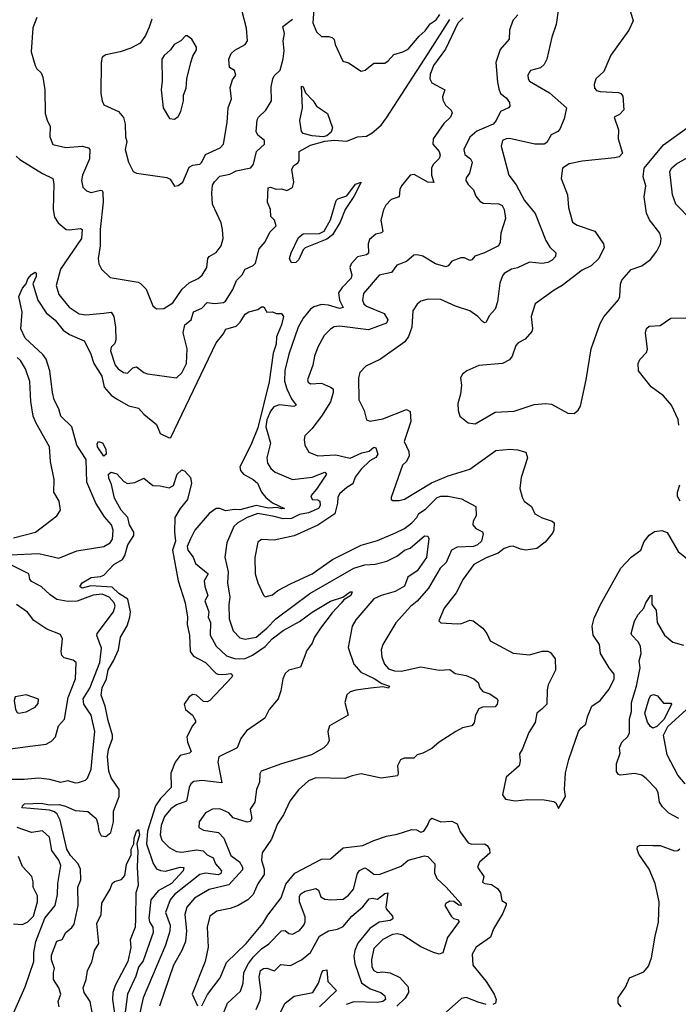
# Model space of a CAD drawing. Extents: x 1552294 to 1694791, y 811929 to 917222.
# Tile 495 of 643: x 1643950 to 1647586, y 869779 to 875212. Entities that reach past the tile are written whole.
import ezdxf

# ---------------------------------------------------------------- set-up
doc = ezdxf.new("R2010")
doc.units = 0

msp = doc.modelspace()

# ---------------------------------------------------------------- linework, layer by layer
at = {"layer": '0CON10XD'}
for points in [[(1645577.6, 875317.6), (1645568.9, 875195), (1645588.1, 875145), (1645615, 875119.2), (1645655, 875120), (1645674.2, 875114.2), (1645685, 875102.5), (1645691.9, 875075), (1645733.8, 874983.8), (1645765, 874974.2), (1645835, 874927.8), (1645857.3, 874932.7), (1645905, 874971.4), (1645965, 874972.5), (1645984, 874985), (1646015, 875020), (1646065, 875034), (1646095, 875049.4), (1646155, 875120.8), (1646188.8, 875151.2), (1646215, 875188.9), (1646248.7, 875211.3), (1646268.7, 875241.3)], [(1644679.3, 875215), (1644665, 875171.4), (1644644.7, 875125), (1644615, 875082.7), (1644563.6, 875055), (1644504.7, 875034.7), (1644425, 875017.8), (1644404.9, 875005.1), (1644399.1, 874975), (1644398.3, 874805), (1644404.3, 874764.3), (1644415, 874742.9), (1644495.8, 874705), (1644522.6, 874672.6), (1644532.7, 874635), (1644533.3, 874565), (1644540.3, 874540.3), (1644531.9, 874495), (1644551.1, 874425), (1644575.5, 874375), (1644595, 874364.8), (1644762.1, 874342.1), (1644781.2, 874331.2), (1644805, 874293.8), (1644825, 874296.2), (1644850, 874315), (1644885, 874398.1), (1644905, 874410), (1644945, 874415.7), (1644955.6, 874425), (1644975, 874467.5), (1645055.7, 874505), (1645075.7, 874525), (1645095.9, 874644.1), (1645100, 874725), (1645119.1, 874775), (1645111.8, 874838.2), (1645125, 874880), (1645143.3, 874905), (1645135, 874931.2), (1645108, 874948), (1645104.6, 874995), (1645117.1, 875025), (1645136.9, 875043.1), (1645194.4, 875075), (1645206.5, 875095), (1645202.7, 875165), (1645177.6, 875257.6)], [(1647306.9, 875305), (1647336.9, 875205), (1647312.9, 875155), (1647213.3, 875016.7), (1647175, 874925.6), (1647130, 874885), (1647121.2, 874855), (1647123.6, 874833.6), (1647135, 874821.5), (1647155, 874815.4), (1647255, 874810.9), (1647268.6, 874805), (1647280.2, 874790.2), (1647286, 874715), (1647260.5, 874689.5), (1647232.5, 874675), (1647256.2, 874605), (1647253.3, 874555), (1647277.5, 874475), (1647260, 874455), (1647235, 874449.5), (1647055, 874431.5), (1646982.7, 874417.3), (1646946.4, 874393.6), (1646940, 874335), (1646974.4, 874245), (1646980, 874175), (1647002, 874095), (1647027.8, 874077.8), (1647124.6, 874044.6), (1647172.9, 873975), (1647175.6, 873955), (1647146.9, 873895), (1647105.3, 873854.7), (1647055, 873829.5), (1646945, 873744.4), (1646900.2, 873719.8), (1646796, 873645), (1646772.9, 873575), (1646781.7, 873508.3), (1646778, 873492), (1646740.3, 873449.7), (1646701.3, 873428.7), (1646688, 873415), (1646668, 873355), (1646653.8, 873335), (1646615, 873315.7), (1646485, 873304.2), (1646417.5, 873275), (1646393.9, 873256.1), (1646383.8, 873235), (1646388, 873195), (1646383.8, 873145), (1646368.8, 873095), (1646370, 873055), (1646380, 873025), (1646425, 872986.7), (1646465, 872982), (1646574.3, 873045.7), (1646678.9, 873051.1), (1646790.9, 873089.1), (1646855, 873094.2), (1646885, 873091.2), (1646975, 873040), (1647011.7, 873038.3), (1647033, 873057), (1647045, 873080), (1647076.7, 873225), (1647105.5, 873395), (1647154.8, 873535.2), (1647175, 873571.9), (1647255, 873665.7), (1647262.5, 873685), (1647266.6, 873753.4), (1647274.5, 873775.5), (1647325, 873833.8), (1647385, 873852.9), (1647432.1, 873887.9), (1647467.1, 873935), (1647486.9, 873975), (1647491.9, 874005), (1647483.6, 874033.6), (1647427.6, 874107.6), (1647410, 874145), (1647397.5, 874235), (1647407.1, 874295), (1647392.2, 874345), (1647397.4, 874392.6), (1647505, 874520.6), (1647655, 874629.4)], [(1646924.3, 875275.7), (1646911.1, 875185), (1646887.1, 875115), (1646859.7, 874995), (1646846.1, 874965), (1646825, 874945.5), (1646768.9, 874931.1), (1646754.5, 874905), (1646756.5, 874885), (1646765, 874873.1), (1646875, 874807.5), (1646968.9, 874725), (1646955.8, 874664.2), (1646931.3, 874608.7), (1646920, 874595), (1646883.5, 874576.5), (1646860, 874535), (1646844.6, 874525.4), (1646794.6, 874525.4), (1646653.4, 874556.6), (1646635, 874555.4), (1646615.7, 874545), (1646607.6, 874515), (1646649.7, 874355), (1646690.9, 874300.9), (1646736.4, 874215), (1646795, 874141.9), (1646855, 873994.2), (1646877.4, 873957.4), (1646909.2, 873925), (1646907.5, 873905), (1646889.2, 873885), (1646865, 873871.8), (1646835, 873867.1), (1646765, 873873.3), (1646697.4, 873842.6), (1646664, 873835), (1646625, 873810.6), (1646615, 873798.6), (1646601.4, 873758.6), (1646587.8, 873655), (1646575, 873614.2), (1646541.2, 873578.8), (1646525, 873543.3), (1646515, 873540), (1646505, 873546.7), (1646479.2, 873575)], [(1643929.3, 874459.3), (1643950.2, 874440.2), (1644075, 874362.5), (1644132.9, 874335), (1644137.7, 874305), (1644134.3, 874165), (1644142.5, 874122.5), (1644161.3, 874091.3), (1644206.2, 874055), (1644225, 874051.8), (1644285, 874060), (1644294.2, 874054.2), (1644290, 874005), (1644174.2, 873835), (1644151.8, 873745), (1644165.6, 873695), (1644222.2, 873625), (1644278.8, 873588.8), (1644315, 873582.9), (1644415, 873592.2), (1644455, 873597.7), (1644468.8, 873575), (1644478.9, 873515), (1644480, 873445), (1644474, 873426), (1644455.5, 873405), (1644451.2, 873385), (1644477.5, 873305), (1644494.2, 873285), (1644522, 873265), (1644545, 873262.3), (1644575, 873290.5), (1644595, 873297.1), (1644635, 873265.4), (1644655, 873257.9), (1644815, 873236.2), (1644845, 873264), (1644870.6, 873315), (1644873.8, 873395), (1644851.9, 873485), (1644861.4, 873528.6), (1644896.4, 873555), (1644909.1, 873600.9), (1644955, 873621.1), (1644985, 873651.4), (1645025, 873646.2), (1645075, 873652.2), (1645085, 873658.8), (1645126.3, 873723.7), (1645147.3, 873772.7), (1645178.2, 873805), (1645194.4, 873835), (1645238.1, 873855), (1645252, 873868), (1645272.2, 873947.8), (1645305, 873985.8), (1645330.9, 874039.1), (1645365.5, 874075), (1645356.5, 874105), (1645336.7, 874126.7), (1645333.8, 874165), (1645317.5, 874205), (1645322, 874285), (1645335, 874288.8), (1645365, 874276.2), (1645395, 874278.1), (1645425, 874270), (1645455, 874286.2), (1645463.6, 874315), (1645451.7, 874385), (1645460.8, 874405), (1645485, 874421.5), (1645493.3, 874435), (1645493.5, 874485), (1645555, 874518.8), (1645635, 874542.2), (1645685, 874546.7), (1645755, 874540.8), (1645815, 874565.8), (1645865, 874570), (1645895, 874587.1), (1645945, 874629.6), (1645975, 874670), (1646205, 875025.1), (1646325, 875212.8)], [(1644044.9, 875225), (1644022.9, 875167.1), (1644013.9, 875033.9), (1644035, 874959.2), (1644045, 874940.6), (1644068.9, 874918.9), (1644078.1, 874895), (1644088.9, 874825), (1644090.9, 874695), (1644102.3, 874652.3), (1644117.5, 874625), (1644115.6, 874565), (1644133.5, 874523.5), (1644205, 874507.1), (1644295, 874514.6), (1644328.8, 874505), (1644337.8, 874495), (1644335.4, 874445), (1644295.5, 874355), (1644291.1, 874325), (1644297.8, 874287.8), (1644317.6, 874267.6), (1644345, 874257.8), (1644395, 874271.1), (1644405, 874268.6), (1644409.2, 874259.2), (1644410.6, 874205), (1644394.8, 874055), (1644393.9, 873965), (1644382.5, 873895), (1644385.7, 873865), (1644401.2, 873835), (1644448.6, 873788.6), (1644604.2, 873764.2), (1644616.8, 873756.8), (1644647.5, 873725), (1644685, 873633.3), (1644705, 873616), (1644745, 873618), (1644795, 873650), (1644845.8, 873724.2), (1644885, 873759.4), (1644935, 873783.6), (1644957.7, 873802.3), (1644982.5, 873845), (1644987.5, 873895), (1644995, 873905.7), (1645035, 873928.2), (1645062.8, 873965), (1645072.5, 874005), (1645070, 874055), (1645061.2, 874091.2), (1645015, 874193.8), (1645010.8, 874255), (1645015, 874298.8), (1645025, 874317.5), (1645055, 874348.2), (1645109.5, 874360.5), (1645145, 874377.7), (1645225, 874395.3), (1645240.8, 874415), (1645257.8, 874485), (1645301.1, 874525), (1645300.5, 874545), (1645265.3, 874575), (1645254.9, 874594.9), (1645260.4, 874659.6), (1645268.1, 874675), (1645308, 874712), (1645339.2, 874765), (1645337.6, 874842.4), (1645346.7, 874885), (1645355, 874901.4), (1645387.4, 874932.6), (1645405, 874996.2), (1645409.8, 875040.2), (1645403.6, 875095), (1645412.2, 875135), (1645402.9, 875175), (1645455.2, 875214.8)], [(1646700.6, 875239.4), (1646672.3, 875207.7), (1646654.7, 875155), (1646652.2, 875105), (1646602.9, 875047.1), (1646579, 874975), (1646586.7, 874866.7), (1646595, 874830), (1646605, 874804.2), (1646635, 874780.6), (1646653.3, 874755), (1646655.8, 874735), (1646648, 874725), (1646604.6, 874705), (1646579.5, 874655), (1646562.9, 874635), (1646473.8, 874596.2), (1646435, 874563.2), (1646401.6, 874495), (1646407.3, 874467.3), (1646439.2, 874445), (1646447.1, 874425), (1646432.5, 874365), (1646415, 874340), (1646412.5, 874325), (1646425, 874302.9), (1646455, 874273.3), (1646468.3, 874238.3), (1646490.5, 874210.5), (1646509.2, 874199.2), (1646595, 874195.6), (1646612.5, 874187.5), (1646624.1, 874165), (1646631.5, 874115), (1646606.3, 874033.7), (1646602, 873985), (1646593.8, 873965), (1646515.7, 873925), (1646462.4, 873907.6), (1646445, 873886.7), (1646435, 873883.8), (1646405, 873898), (1646385, 873898), (1646335, 873878.8), (1646315.9, 873854.1), (1646301.7, 873848.3), (1646245, 873865.6), (1646175, 873907.5), (1646145, 873915.4), (1646125, 873911.8), (1646085, 873877.9), (1646032.7, 873857.3), (1646002.6, 873817.4), (1645935, 873802.8), (1645848.5, 873701.5), (1645841.5, 873665), (1645848.8, 873645), (1645865, 873631.9), (1645961.3, 873591.3), (1645982.7, 873555), (1645975, 873537.1), (1645875, 873501.1), (1645715, 873521.8), (1645685, 873517.1), (1645665.3, 873504.7), (1645631.3, 873468.7), (1645595, 873405.8), (1645577.5, 873355), (1645568.7, 873305), (1645538.9, 873225), (1645542.1, 873212.1), (1645555, 873201.9), (1645615, 873206.2), (1645665, 873184.7), (1645679.6, 873175), (1645680.6, 873155), (1645666.1, 873103.9), (1645615.5, 873025), (1645563.1, 872955), (1645524.5, 872915.5), (1645519.4, 872895), (1645523.4, 872863.4), (1645546, 872825), (1645596.2, 872806.2), (1645695, 872811.2), (1645775, 872793.1), (1645837.7, 872822.3), (1645879, 872831), (1645905, 872853.1), (1645915, 872849.2), (1645926.4, 872815), (1645915, 872796.4), (1645883, 872777), (1645835, 872732.7), (1645802.3, 872687.7), (1645789.5, 872650.5), (1645755, 872630.9), (1645715.5, 872595), (1645705.4, 872575), (1645704.8, 872545), (1645689.5, 872485), (1645595, 872422.7), (1645465, 872364.6), (1645355, 872340.9), (1645285, 872344), (1645265, 872328.8), (1645248.2, 872245), (1645250, 872155), (1645264.6, 872104.6), (1645295, 872036.7), (1645305, 872028), (1645345, 872037.8), (1645375, 872061.5), (1645449, 872101), (1645565, 872154.1), (1645676.1, 872233.9), (1645835, 872311.6), (1645925, 872338.2), (1646025, 872380.7), (1646075, 872404.7), (1646114.4, 872435.6), (1646142.9, 872465), (1646152.9, 872487.1), (1646189.6, 872510.4), (1646255, 872574.7), (1646275, 872583), (1646315, 872583.2), (1646388.9, 872568.9), (1646468.8, 872525), (1646469.2, 872475), (1646453.1, 872445), (1646451.4, 872425), (1646467.5, 872405), (1646505.6, 872385.6), (1646508.1, 872375), (1646498.8, 872335), (1646476.9, 872315), (1646454.2, 872305.8), (1646365, 872301.8), (1646333.8, 872285), (1646303.3, 872216.7), (1646271.8, 872185), (1646207.1, 872075), (1646145, 872003.3), (1646106.5, 871973.5), (1646026.2, 871883.8), (1645954.6, 871765), (1645946.2, 871735), (1645949.1, 871695), (1645964.6, 871655), (1645985, 871629.6), (1646018.3, 871618.3), (1646055, 871617.5), (1646165, 871641.9), (1646265, 871622.3), (1646325, 871625.8), (1646354.3, 871604.3), (1646415, 871593.5), (1646456.7, 871575), (1646480, 871555), (1646490, 871525), (1646505.8, 871505), (1646545, 871491.9), (1646586, 871465), (1646590, 871455), (1646585.8, 871435), (1646575, 871421.2), (1646505, 871417.9), (1646485, 871409.4), (1646465.7, 871375), (1646458.7, 871331.3), (1646445, 871315.8), (1646395, 871303.8), (1646357.1, 871285), (1646264.7, 871225.3), (1646225, 871190.5), (1646175, 871164.4), (1646144.3, 871155.7), (1646125, 871136.7), (1646072.5, 871137.5), (1646051.7, 871128.3), (1646036, 871095), (1646040, 871055), (1646035, 871040), (1645945, 871027.1), (1645835, 871050), (1645785, 871040), (1645745.5, 871024.5), (1645585, 871028.2), (1645545, 871011.8), (1645488.1, 870961.9), (1645440.8, 870899.2), (1645406.5, 870825), (1645372.9, 870775), (1645339.9, 870690.1), (1645289.2, 870615), (1645284.4, 870575), (1645299.2, 870525), (1645300, 870495), (1645265, 870443.8), (1645238.1, 870385), (1645210, 870355), (1645155.3, 870324.7), (1645112.1, 870307.9), (1645037.3, 870292.7), (1645000, 870265), (1644984.6, 870205.4), (1644990, 870095), (1644972.9, 870015), (1644902.5, 869835), (1644930.6, 869770.6)], [(1646397.2, 875222.7), (1646367.8, 875192.2), (1646300.6, 875049.4), (1646235, 874959.1), (1646215, 874910), (1646213.9, 874885), (1646225, 874862.9), (1646296.7, 874825), (1646284.1, 874785.9), (1646285, 874770), (1646301.2, 874741.2), (1646332.3, 874712.3), (1646337.5, 874697.5), (1646328.6, 874675), (1646291.7, 874638.3), (1646231.9, 874555), (1646230.3, 874525), (1646265.5, 874485), (1646271.2, 874465), (1646264.7, 874445.3), (1646233.8, 874415), (1646224, 874395), (1646222.9, 874355), (1646236.2, 874313.8), (1646202.9, 874315), (1646127.5, 874357.5), (1646106.1, 874353.9), (1646056.7, 874295), (1646048.2, 874275), (1646045.5, 874234.5), (1646000.4, 874219.6), (1645971.2, 874188.8), (1645957.7, 874162.3), (1645943.3, 874105), (1645955, 874042.5), (1645947.5, 874035), (1645915, 874028.8), (1645881.4, 873998.6), (1645873.8, 873975), (1645875, 873924.4), (1645864.6, 873915.4), (1645815, 873902.8), (1645778.8, 873865), (1645772.9, 873845), (1645784.1, 873805), (1645780, 873785), (1645729.2, 873735), (1645709.6, 873705), (1645715.3, 873665), (1645735, 873623.8), (1645715, 873619.2), (1645655, 873637.7), (1645615, 873640.6), (1645573.1, 873626.9), (1645555.6, 873615), (1645514.2, 873565.8), (1645486.2, 873515), (1645435.6, 873365.6), (1645414.1, 873275.9), (1645411.9, 873218.1), (1645423.8, 873175), (1645450.3, 873120.3), (1645475.6, 873084.4), (1645462.4, 873077.6), (1645382.4, 873087.6), (1645353.1, 873075), (1645335, 873052.7), (1645315, 873004.5), (1645308.3, 872965), (1645334.6, 872874.6), (1645314.4, 872795), (1645316.9, 872765), (1645335.3, 872735.3), (1645360.6, 872715), (1645455, 872675.3), (1645565, 872687.6), (1645634.4, 872714.4), (1645644.4, 872705), (1645588.7, 872621.3), (1645556.7, 872585), (1645563.6, 872565), (1645595, 872561.9), (1645606.9, 872555), (1645607.9, 872532.1), (1645599.6, 872515), (1645545, 872491.8), (1645495, 872480.8), (1645450.5, 872459.5), (1645405, 872457.4), (1645355, 872469.8), (1645265, 872486.7), (1645205, 872465.6), (1645153.6, 872435), (1645132.3, 872415), (1645093.4, 872325), (1645083.1, 872246.9), (1645101.2, 872165), (1645096.1, 872105), (1645110, 872025), (1645104.6, 871985), (1645106.2, 871906.2), (1645129.1, 871839.1), (1645165, 871800.8), (1645195, 871793.4), (1645255.4, 871805), (1645315, 871854.3), (1645363.3, 871906.6), (1645552.3, 872045), (1645794.1, 872185.9), (1645855, 872204.7), (1645912.9, 872207.1), (1645977.1, 872225), (1646035.6, 872254.4), (1646074.8, 872285.2), (1646105, 872296.1), (1646185, 872364.6), (1646202.7, 872362.7), (1646208.8, 872348.8), (1646195.4, 872245), (1646145, 872171.2), (1646092.5, 872135), (1646073.4, 872086.6), (1646022.9, 872057.1), (1645945, 872035.3), (1645904.2, 872015.8), (1645805, 871901.4), (1645785.4, 871865), (1645762.4, 871747.6), (1645793.8, 871655), (1645832.5, 871612.5), (1645907.6, 871577.6), (1645949.1, 871549.1), (1645991.4, 871535), (1645985, 871523.9), (1645955, 871531.1), (1645886, 871524)], [(1644805, 874663.8), (1644825, 874678), (1644840, 874705), (1644853.1, 874765), (1644853.7, 874796.3), (1644868.5, 874835), (1644873.1, 874885), (1644894, 874975), (1644905, 875010), (1644926.7, 875045), (1644925, 875060), (1644900, 875105), (1644875, 875123.3), (1644865, 875122.5), (1644838.8, 875095), (1644802, 875075), (1644782, 875045), (1644747.5, 875015), (1644734.4, 874995), (1644737.1, 874875), (1644730, 874825), (1644742, 874725), (1644776.7, 874666.7), (1644805, 874663.8)], [(1645624.2, 874565.8), (1645565, 874571.1), (1645515, 874584.6), (1645505.5, 874595), (1645495.5, 874655), (1645510.3, 874725), (1645505, 874845.8), (1645515, 874840.8), (1645527.6, 874807.6), (1645570.5, 874765), (1645589.2, 874735), (1645648.6, 874695), (1645677.1, 874615), (1645668.8, 874591.2), (1645645, 874571.2), (1645624.2, 874565.8)], [(1647658.2, 874105), (1647572.9, 874195), (1647554.6, 874245), (1647539.6, 874375), (1647549.3, 874395), (1647575, 874416.6), (1647685, 874478.8)], [(1645450.3, 873870.3), (1645439.4, 873895), (1645447.7, 873925), (1645489.4, 874010.6), (1645515, 874030), (1645605, 874032.3), (1645631.3, 874045), (1645665, 874106.9), (1645696.7, 874215), (1645706, 874224), (1645755, 874239.2), (1645804.3, 874305), (1645835.5, 874315.5), (1645795, 874236.4), (1645746.7, 874165), (1645718.1, 874095), (1645676, 874024), (1645645, 874000.5), (1645525, 873952.3), (1645515, 873942.8), (1645490.6, 873889.4), (1645475, 873873.1), (1645450.3, 873870.3)], [(1643895, 872259.2), (1644055, 872266.2), (1644165, 872240), (1644265, 872280.9), (1644415, 872305.5), (1644450, 872325), (1644461.8, 872345), (1644465.4, 872394.6), (1644455.9, 872425), (1644418.3, 872468.3), (1644369.7, 872545), (1644321, 872661), (1644316.5, 872785), (1644265.4, 872865), (1644237.1, 872965), (1644177.5, 873025), (1644165.4, 873065.4), (1644140, 873115), (1644130.4, 873155), (1644116.7, 873275), (1644095, 873339.6), (1644076.7, 873365), (1643979.4, 873455), (1643955.5, 873505.5), (1643962.8, 873597.3), (1643945.4, 873685), (1643965, 873730.6), (1643985.4, 873754.6), (1643995, 873782.9), (1644015, 873806.5), (1644035, 873818.8), (1644041.2, 873811.2), (1644040.6, 873795), (1644022.5, 873755), (1644049.5, 873665), (1644096.4, 873595), (1644145, 873553.8), (1644189.4, 873499.4), (1644225, 873475.3), (1644305, 873440), (1644341.3, 873371.3), (1644359.5, 873315), (1644402.6, 873245), (1644416.7, 873185), (1644455, 873140), (1644485, 873120), (1644551.5, 873081.5), (1644605, 873067.8), (1644634.5, 873035), (1644705, 872978.6), (1644725, 872928), (1644775, 872904.2), (1644785, 872905.8), (1645035, 873428.1), (1645073.2, 873476.8), (1645087.5, 873505), (1645145, 873521.5), (1645167.6, 873542.4), (1645195, 873587.8), (1645215, 873600), (1645265, 873613.2), (1645285, 873628.2), (1645296.8, 873626.8), (1645315, 873598.8), (1645345, 873600), (1645365, 873590), (1645395, 873590), (1645405.6, 873575), (1645395, 873527.5), (1645367.5, 873462.5), (1645365, 873421.2), (1645348.6, 873371.4), (1645326.9, 873213.1), (1645265, 872959.1), (1645225.9, 872864.1), (1645164.2, 872745), (1645168.9, 872725), (1645184.4, 872704.4), (1645239.1, 872675), (1645262.5, 872655), (1645285.4, 872605), (1645308, 872575), (1645345, 872545.2), (1645411.2, 872515), (1645395, 872512.7), (1645371.1, 872521.1), (1645322.8, 872517.2), (1645255, 872531.6), (1645165, 872506.7), (1645135, 872509.4), (1645085, 872502.5), (1645054, 872515), (1645035, 872515.7), (1644995, 872487.6), (1644916.2, 872395), (1644893.3, 872346.7), (1644874.6, 872305), (1644877.8, 872285), (1644906.7, 872246.7), (1644921, 872211), (1644990.4, 872155), (1644968.1, 872115), (1644971.6, 872085), (1644989.2, 872035), (1644971.1, 872005), (1644993.5, 871945), (1644991.1, 871915), (1645002.9, 871885), (1645002.1, 871815), (1645034.8, 871754.8), (1645091.7, 871701.7), (1645135, 871686.5), (1645165.2, 871684.8), (1645195, 871687.9), (1645235, 871705.7), (1645305, 871753.4), (1645343.9, 871795), (1645405, 871842.1), (1645495, 871891.1), (1645565, 871942.5), (1645665, 872002.8), (1645734.1, 872025.9), (1645774.4, 872055), (1645785, 872055.8), (1645777.3, 872035), (1645739.3, 872010.7), (1645725, 871991.8), (1645675, 871938.8), (1645609.6, 871855), (1645577.8, 871805), (1645565, 871771.2), (1645535, 871731.2), (1645500.5, 871639.5), (1645436.4, 871623.6), (1645415.5, 871605), (1645402.3, 871575), (1645391.9, 871508.1), (1645377.5, 871465), (1645326.5, 871405), (1645302.4, 871357.6), (1645202.4, 871287.6), (1645171.2, 871245), (1645151.2, 871195), (1645048.6, 871145), (1645043.1, 871115), (1645065, 871001.2), (1644956, 871014), (1644911.7, 871008.3), (1644895.3, 870994.7), (1644886.1, 870975), (1644869.9, 870900.1), (1644815, 870879.6), (1644785, 870858), (1644749.5, 870815), (1644730.2, 870765), (1644724.8, 870714.8), (1644735, 870684.4), (1644774, 870644), (1644815, 870621.6), (1644845, 870618.9), (1644925, 870631.7), (1644962.5, 870625), (1644984.2, 870604.2), (1645018.1, 870588.1), (1645030.5, 870555), (1645064.7, 870515), (1645059.4, 870500.6), (1645045, 870493.1), (1644975, 870501.9), (1644945, 870494.7), (1644804.6, 870385.4), (1644779.7, 870355), (1644755.3, 870285), (1644779.6, 870215), (1644778.2, 870181.8), (1644753.9, 870105), (1644631, 869815), (1644606.7, 869706.7)], [(1646479.2, 873575), (1646435, 873605.3), (1646355, 873631.2), (1646275, 873668), (1646205, 873669.6), (1646165, 873659.2), (1646145, 873641.5), (1646120, 873605), (1646113.8, 873516.2), (1646095.8, 873464.2), (1646075.8, 873434.2), (1645941.7, 873338.3), (1645860.3, 873299.7), (1645828, 873265), (1645820, 873235), (1645821.9, 873115), (1645850.8, 873055), (1645865, 873003.8), (1645885, 872997.1), (1645955, 873009.6), (1646085, 873061.4), (1646105, 873050), (1646108.5, 872995), (1646071.9, 872885), (1646098.8, 872828.8), (1646099.2, 872805), (1646086, 872775), (1646063.3, 872753.3), (1646000.8, 872575), (1646001.2, 872565), (1646009.2, 872559.2), (1646045, 872558.5), (1646075, 872565.6), (1646224.1, 872655.9), (1646315, 872694.7), (1646435, 872732.2), (1646578, 872835), (1646655, 872842.7), (1646698.7, 872838.7), (1646743.3, 872825), (1646752.5, 872795), (1646718.6, 872685), (1646710, 872625), (1646723.3, 872576.7), (1646735.6, 872555), (1646776, 872525), (1646794.5, 872484.5), (1646835, 872463.1), (1646890, 872445), (1646900, 872435), (1646899.2, 872395), (1646891.7, 872378.3), (1646851.2, 872328.8), (1646805, 872294.2), (1646745, 872284.7), (1646715, 872289.5), (1646675, 872306.9), (1646655, 872305.6), (1646625, 872293.3), (1646591.5, 872268.5), (1646525, 872242.9), (1646457.3, 872205), (1646398.8, 872125), (1646359.7, 872050.3), (1646294, 871965), (1646263.3, 871895), (1646275, 871883.8), (1646365, 871878.6), (1646389.7, 871880.3), (1646435, 871898), (1646452.5, 871895), (1646505.8, 871855), (1646528.6, 871825), (1646546.2, 871785), (1646675, 871716.7), (1646763.4, 871706.6), (1646835, 871728.1), (1646865, 871726.9), (1646879.4, 871719.4), (1646906.8, 871685), (1646907.2, 871622.8), (1646867.4, 871542.6), (1646861.2, 871515), (1646859.4, 871435), (1646831.7, 871408.3), (1646804.7, 871385.3), (1646796, 871334), (1646761.2, 871278.8), (1646724.2, 871185.8), (1646708.3, 871161.7), (1646712.5, 871122.5), (1646706.9, 871095), (1646635, 871032.5), (1646616, 870935), (1646630.9, 870910.9), (1646685, 870901.1), (1646755, 870908.8), (1646845, 870907.5), (1646898.7, 870898.7), (1646910.5, 870890.5), (1646925, 870860), (1646963.8, 870925), (1646958, 870965), (1646963.4, 871056.6), (1646980.8, 871129.2), (1647035.6, 871285), (1647046.9, 871303.1), (1647075.6, 871324.4), (1647084.7, 871365.3), (1647109.1, 871425), (1647153.6, 871455), (1647205, 871517.1), (1647232.2, 871575), (1647231.5, 871601.5), (1647204.2, 871635), (1647156.7, 871715), (1647150.8, 871765), (1647115.6, 871815), (1647110.5, 871865), (1647120.9, 871909.1), (1647155.6, 871985), (1647268.2, 872185), (1647325, 872246.9), (1647378.9, 872285), (1647396.7, 872333.3), (1647425, 872368.1), (1647455, 872387.1), (1647495, 872392.5), (1647525, 872383.3), (1647585, 872277.5), (1647662.5, 872215)], [(1647589.4, 872975), (1647584.3, 873005), (1647548.2, 873085), (1647505, 873136.9), (1647435.3, 873185.3), (1647365.8, 873275), (1647364.2, 873314.2), (1647373.5, 873336.5), (1647410, 873375), (1647416.6, 873393.4), (1647404.5, 873485), (1647411.1, 873508.9), (1647425, 873520), (1647485, 873524.2), (1647545, 873564.4), (1647626.5, 873566.5)], [(1643915, 872352.3), (1644036, 872385), (1644153.8, 872475), (1644174.2, 872505.8), (1644166.7, 872555), (1644138.5, 872605), (1644140.6, 872675), (1644119.5, 872775), (1644113.9, 872855), (1644040.4, 872985), (1644024.2, 873024.2), (1644010.4, 873105), (1644006.2, 873215), (1643981.8, 873285), (1643955, 873331.1), (1643935, 873347.8)], [(1644415, 872803.2), (1644379.1, 872855), (1644377.7, 872872.3), (1644385, 872884.3), (1644406.7, 872876.7), (1644425, 872842.5), (1644426.7, 872815), (1644415, 872803.2)], [(1644166.7, 869765), (1644162.5, 869795), (1644177.5, 869835), (1644165, 869870), (1644135.8, 869915.8), (1644135.4, 869954.6), (1644142.7, 869977.3), (1644125.3, 870025), (1644125, 870050), (1644155, 870127.5), (1644185, 870137.5), (1644204, 870175), (1644237.8, 870202.2), (1644249.6, 870220.4), (1644273.2, 870325), (1644270.3, 870425), (1644287.1, 870465), (1644285.8, 870525), (1644273.2, 870555), (1644230.2, 870600.2), (1644210.6, 870635), (1644172.4, 870795), (1644157.3, 870827.3), (1644141.7, 870841.7), (1644115, 870850.8), (1644009.4, 870859.4), (1643963.3, 870863.3), (1643964.6, 870875), (1643975.8, 870885), (1644068.3, 870888.3), (1644115, 870879.1), (1644168.3, 870881.7), (1644203.1, 870873.1), (1644255, 870848.8), (1644325, 870842.4), (1644371.6, 870805), (1644381.7, 870775), (1644385.7, 870735), (1644398.9, 870708.9), (1644425.3, 870704.7), (1644452.4, 870727.6), (1644468.2, 870785), (1644468.2, 870845), (1644498.3, 870925), (1644499.2, 870965), (1644455, 871028.2), (1644442.6, 871065), (1644434.2, 871145.8), (1644440.7, 871185), (1644462.3, 871245), (1644462.5, 871265), (1644437.6, 871345), (1644422.4, 871425), (1644398.6, 871485), (1644405.3, 871525), (1644429.4, 871575), (1644437.9, 871625), (1644467, 871675), (1644495.3, 871735.3), (1644505.8, 871805), (1644542.1, 871867.9), (1644557.9, 871915), (1644560.7, 871945), (1644547.6, 872015), (1644496.2, 872045), (1644460.3, 872080.3), (1644342.4, 872087.6), (1644295, 872075.8), (1644281.4, 872085), (1644294.3, 872105), (1644345, 872134.6), (1644395, 872139.2), (1644415, 872146.9), (1644469, 872205), (1644516.6, 872233.4), (1644530.5, 872255), (1644547.5, 872315), (1644579.8, 872365), (1644579.2, 872385), (1644556.8, 872425), (1644546.2, 872465), (1644509.5, 872505), (1644472.7, 872572.7), (1644457.1, 872647.1), (1644441.7, 872681.7), (1644440.6, 872705), (1644455, 872715.7), (1644486, 872706), (1644525, 872664.7), (1644545, 872652.3), (1644585, 872657.5), (1644635, 872681.8), (1644685, 872642.3), (1644725, 872640.5), (1644775, 872628.5), (1644798.7, 872641.3), (1644819.2, 872705), (1644845, 872727.8), (1644861.3, 872721.3), (1644892, 872685), (1644897.5, 872655), (1644875.8, 872565), (1644835.5, 872515), (1644805.6, 872465), (1644803.8, 872385), (1644810.2, 872335), (1644793.7, 872285), (1644824.4, 872115), (1644863.9, 871995), (1644875.6, 871915), (1644874.6, 871875), (1644886.4, 871815), (1644890, 871725), (1644909.2, 871699.2), (1644975.6, 871665), (1645033.8, 871603.8), (1645048.9, 871598.9), (1645089.2, 871600.8), (1645115, 871603.9), (1645124.6, 871595), (1645120.7, 871585), (1645000, 871455), (1644985, 871448.1), (1644965, 871449.2), (1644925, 871485.3), (1644905, 871488.8), (1644885, 871475.4), (1644858.1, 871435), (1644864.4, 871405), (1644904.5, 871374.5), (1644920, 871345), (1644920, 871335), (1644902.9, 871315), (1644872.7, 871255), (1644876.2, 871225), (1644895.7, 871174.3), (1644887.5, 871165), (1644835, 871151.9), (1644808.2, 871115), (1644784.2, 871055), (1644785.2, 870975), (1644727.9, 870915), (1644699.4, 870875), (1644655.7, 870735), (1644650.5, 870665), (1644686.5, 870556.5), (1644705, 870527.3), (1644726.7, 870516.7), (1644755, 870513.8), (1644835, 870536.2), (1644856.2, 870533.8), (1644851.4, 870515), (1644787.3, 870445), (1644714.2, 870405), (1644674.3, 870355), (1644663.4, 870253.4), (1644666.7, 870235), (1644684.7, 870205), (1644685.7, 870175), (1644630.6, 870019.4), (1644606.4, 869983.6), (1644591, 869935), (1644544.8, 869835.2), (1644513.5, 869595)], [(1647595.9, 872555.9), (1647581.5, 872581.5), (1647580.5, 872605), (1647594.5, 872645.5)], [(1643865, 871022), (1643975, 871021.1), (1644055, 871028.5), (1644115, 871021.2), (1644175, 871004.4), (1644215, 871014.3), (1644255, 871001.8), (1644275, 871003.8), (1644313.8, 871015), (1644323.8, 871026.2), (1644343.7, 871076.4), (1644352.1, 871157.9), (1644365.3, 871285), (1644344.7, 871375), (1644304.3, 871435), (1644299.5, 871465), (1644336.3, 871523.6), (1644392.9, 871665), (1644402.1, 871745), (1644375.8, 871814.2), (1644376.7, 871825), (1644467.5, 871945), (1644475.9, 871975), (1644470.4, 871995), (1644443.5, 872025), (1644405, 872042.4), (1644355, 872036.8), (1644266.6, 872003.4), (1644215, 872001.1), (1644155, 872012), (1644117.7, 872037.7), (1644068.2, 872085), (1644015, 872111.5), (1644005.4, 872125), (1644000, 872155), (1643849.5, 872229.5)], [(1647588, 870805), (1647533.2, 870833.2), (1647498.7, 870868.7), (1647482.5, 870895), (1647475.5, 870945), (1647465.5, 870965.5), (1647409.2, 871025), (1647385, 871042.9), (1647345, 871051.9), (1647265, 871042.5), (1647255, 871046.2), (1647244.5, 871064.5), (1647244.3, 871105.7), (1647265.6, 871165), (1647260.8, 871195), (1647274.4, 871225), (1647305, 871254.2), (1647315.5, 871275), (1647317.2, 871355), (1647328, 871395), (1647327.4, 871445), (1647354.8, 871535.2), (1647374.8, 871635), (1647370.3, 871675), (1647380.2, 871715), (1647377.8, 871755), (1647365, 871778.9), (1647328.6, 871815), (1647325.7, 871825), (1647344, 871894), (1647365, 871930.8), (1647396.2, 871965), (1647406.4, 871993.6), (1647435, 872037.5), (1647440, 872035), (1647440, 871985), (1647463.1, 871953.1), (1647469.1, 871885), (1647510, 871815), (1647555, 871776.4), (1647615, 871760.5)], [(1643885, 871187), (1644007.2, 871202.7), (1644095, 871213.9), (1644125, 871230.8), (1644147.2, 871255), (1644163.3, 871315), (1644197.8, 871352.2), (1644217.2, 871472.8), (1644257.2, 871575), (1644261.2, 871665), (1644245, 871678.8), (1644195, 871690.8), (1644183.1, 871703.1), (1644177.9, 871725), (1644185.7, 871795), (1644175, 871818.8), (1644099.5, 871849.5), (1644026.8, 871896.8), (1643992, 871942), (1643931.9, 871985)], [(1645886, 871524), (1645805, 871512.7), (1645775, 871502.7), (1645755, 871486.9), (1645744.6, 871445), (1645763.8, 871375), (1645660, 871315), (1645650.5, 871285), (1645658.5, 871235), (1645649.5, 871215), (1645629.4, 871195), (1645560, 871155), (1645394.2, 871105.8), (1645282, 871065), (1645275, 871050), (1645273.3, 871005), (1645257.3, 870965), (1645247.9, 870895), (1645222.9, 870855), (1645231.2, 870805), (1645222, 870788), (1645205, 870784.4), (1645128.3, 870808.3), (1645104.7, 870834.7), (1645055, 870857.1), (1645015, 870855.5), (1644975, 870835.6), (1644940.8, 870785), (1644938.8, 870755), (1644965, 870740), (1645047.6, 870727.6), (1645076.1, 870695), (1645115, 870600.5), (1645163.8, 870565), (1645179.5, 870535), (1645179.7, 870520.3), (1645105, 870438.4), (1644995, 870411.6), (1644915.5, 870364.5), (1644872, 870315), (1644860.8, 870275), (1644870.5, 870185), (1644864.2, 870125), (1644844.3, 870075.7), (1644797.9, 869995), (1644721.5, 869768.5)], [(1643945, 871384.6), (1643985, 871392.3), (1644035, 871418.6), (1644051.2, 871438.8), (1644053.5, 871463.5), (1643985, 871486.5), (1643924.4, 871475.6), (1643920, 871455), (1643926.2, 871406.2), (1643935, 871389.2), (1643945, 871384.6)], [(1647445, 871303), (1647431.4, 871311.4), (1647415, 871336), (1647400.3, 871385), (1647425, 871467.1), (1647435, 871482.5), (1647448.2, 871488.2), (1647471.2, 871481.2), (1647505, 871440.8), (1647545, 871440), (1647548, 871435), (1647506.9, 871353.1), (1647467.3, 871312.7), (1647445, 871303)], [(1647623.1, 870995), (1647583, 871043), (1647523.5, 871155), (1647503.2, 871265), (1647528.7, 871311.3), (1647630.8, 871405)], [(1644955, 869771.2), (1644986.2, 869833.8), (1645056.4, 869925), (1645090.9, 870009.1), (1645200.9, 870115), (1645292.2, 870225), (1645319.1, 870270.9), (1645392.6, 870367.4), (1645418.1, 870441.9), (1645468.1, 870501.9), (1645615, 870580.5), (1645665, 870581.1), (1645735, 870642), (1645845, 870655.4), (1645905, 870683.5), (1645975, 870706.9), (1646032.9, 870717.1), (1646114.2, 870744.2), (1646140.9, 870740.9), (1646165, 870729.2), (1646180, 870735), (1646201.4, 870765), (1646213.4, 870796.6), (1646225, 870805.7), (1646275, 870785.4), (1646335, 870790), (1646365.6, 870775), (1646381.5, 870731.5), (1646425, 870669.4), (1646445, 870662.7), (1646515, 870664.2), (1646531.2, 870655), (1646544.2, 870635), (1646545, 870613.8), (1646487.6, 870562.4), (1646477.7, 870535), (1646512.2, 870485), (1646505, 870453.3), (1646517.5, 870445), (1646555, 870439.5), (1646587.6, 870417.6), (1646603.6, 870395), (1646610.9, 870350.9), (1646635, 870336.2), (1646635.9, 870325.9), (1646615, 870278), (1646565.5, 870195), (1646549.8, 870150.2), (1646470.6, 870095), (1646447.5, 870055), (1646451.8, 869995), (1646525, 869905.7), (1646569.2, 869835), (1646580, 869805), (1646576.7, 869785), (1646562, 869778)], [(1643915, 869730), (1643979.8, 869875), (1644027.6, 870015), (1644027, 870065), (1644039.4, 870125), (1644088.4, 870255), (1644145.3, 870325), (1644158.1, 870385), (1644159.3, 870445), (1644177.3, 870545), (1644165, 870574.4), (1644127.6, 870627.6), (1644115, 870701.5), (1644075, 870735.7), (1644015, 870726.8), (1643935.5, 870755.5)], [(1644351, 869725), (1644339.5, 869795), (1644304.8, 869845), (1644300.3, 869869.8), (1644317.4, 869915), (1644323.3, 869965), (1644347.8, 870012.3), (1644363.3, 870075), (1644386.9, 870115), (1644375.5, 870225), (1644400, 870275), (1644402.3, 870337.7), (1644450, 870415), (1644460, 870445), (1644473, 870457), (1644512.1, 870467.9), (1644530.7, 870489.3), (1644538.8, 870551.2), (1644565.3, 870604.7), (1644566, 870635), (1644580.5, 870665), (1644582.1, 870695), (1644595, 870733.8), (1644605, 870744.2), (1644610.3, 870715), (1644595.7, 870665), (1644602.4, 870625), (1644597.9, 870535), (1644604.4, 870435), (1644591.7, 870395), (1644589.5, 870250.5), (1644586.3, 870205), (1644560, 870135), (1644562.5, 870092.5), (1644547.1, 870015), (1644476.9, 869883.1), (1644463.5, 869845), (1644461.2, 869805), (1644475.1, 869714.9)], [(1647270, 869765), (1647253.8, 869785), (1647254, 869815), (1647295, 869873.3), (1647316.2, 869925), (1647395, 869957.5), (1647421.3, 869988.7), (1647438.6, 870035), (1647457.5, 870155), (1647477.4, 870232.6), (1647480, 870345), (1647458.1, 870445), (1647425.8, 870525), (1647367.3, 870607.3), (1647358.8, 870635), (1647360.8, 870649.2), (1647375, 870658), (1647444.4, 870654.4), (1647485.5, 870655.5), (1647565, 870625.7), (1647583, 870627), (1647595, 870636.7)], [(1643915, 870223.8), (1643965, 870218.9), (1643995, 870233.3), (1644025, 870265.5), (1644048.4, 870345), (1644047.4, 870377.4), (1644023.8, 870425), (1644024.5, 870455), (1644016.5, 870485), (1643965, 870539.2), (1643943.8, 870595)], [(1645052.5, 869675), (1645096.2, 869785), (1645168.3, 869851.7), (1645184.2, 869895), (1645187.6, 869955), (1645213.1, 870005), (1645239.9, 870040.1), (1645285, 870084.7), (1645325, 870112.3), (1645395, 870183.6), (1645415, 870185.6), (1645435, 870170), (1645455, 870165.6), (1645493.7, 870186.4), (1645517.7, 870215), (1645525.2, 870234.8), (1645525, 870262.5), (1645495.2, 870344.8), (1645494.1, 870375), (1645501.8, 870388.2), (1645525, 870402.8), (1645585, 870418.3), (1645598.6, 870408.6), (1645612.6, 870372.6), (1645635, 870359.3), (1645665, 870354.6), (1645735, 870360), (1645765, 870380.4), (1645792.2, 870415), (1645815, 870501.2), (1645825, 870518.1), (1645855, 870532.1), (1645872.6, 870522.6), (1645905, 870496.8), (1645935, 870495.3), (1646055, 870541.3), (1646095, 870574.7), (1646185, 870597.5), (1646203.3, 870595), (1646241.5, 870555), (1646240, 870505), (1646252.6, 870472.6), (1646305, 870424.5), (1646385.8, 870335), (1646387.5, 870325), (1646375, 870326.7), (1646345.7, 870345.7), (1646325, 870348), (1646302.5, 870335), (1646297.5, 870325), (1646332.5, 870265), (1646345, 870252.5), (1646367.5, 870247.5), (1646376.4, 870236.4), (1646311.5, 870148.5), (1646285, 870063.5), (1646265, 870055.6), (1646235, 870064.5), (1646165, 870096.5), (1646065, 870160.5), (1646035, 870167.7), (1646008.8, 870165), (1645955, 870136.2), (1645905, 870087.5), (1645891.8, 870025), (1645894.2, 869985), (1645905, 869965.6), (1645924.3, 869954.3), (1645955, 869959), (1645995, 869952.8), (1646047.5, 869927.5), (1646094.7, 869875), (1646096.1, 869845), (1646077.5, 869812.5), (1646031, 869769)], [(1645505, 870024), (1645555.3, 870065), (1645605, 870154.3), (1645655, 870184.8), (1645705, 870192.7), (1645735, 870207.6), (1645783.2, 870265), (1645844, 870316), (1645879.3, 870360.7), (1645895, 870364.7), (1645925, 870359.2), (1645965, 870390.4), (1645982.5, 870395), (1645970.9, 870315), (1645973.2, 870305), (1646008.1, 870265), (1646009.5, 870250.5), (1645995, 870241.6), (1645935, 870233), (1645882.3, 870197.7), (1645815.6, 870115.6), (1645799.1, 870075), (1645795.3, 870045), (1645799.7, 870005), (1645837.5, 869897.5), (1645885, 869864.3), (1645944.3, 869845), (1645965.5, 869825), (1645968.7, 869805), (1645955, 869794.1), (1645925, 869789.5), (1645795, 869792.7), (1645751.3, 869778.7)], [(1645255, 869751.1), (1645278, 869802), (1645282.5, 869845), (1645271.2, 869928.8), (1645279.5, 869965), (1645295, 869976.2), (1645315, 869977.9), (1645356.2, 869963.8), (1645392, 869998), (1645445, 869992.9), (1645505, 870024)], [(1645348.9, 869655), (1645415, 869786), (1645465, 869823.8), (1645567.8, 869845), (1645599.6, 869895), (1645616.9, 869955), (1645625, 869965.6), (1645645, 869970), (1645651.1, 869905), (1645698.6, 869855), (1645605.3, 869765)], [(1646525, 869778.6), (1646480.4, 869790.4), (1646415, 869816.5), (1646388.8, 869811.2), (1646288.5, 869721.5)]]:
    msp.add_lwpolyline(points, dxfattribs=at)

doc.saveas('drawing.dxf')
